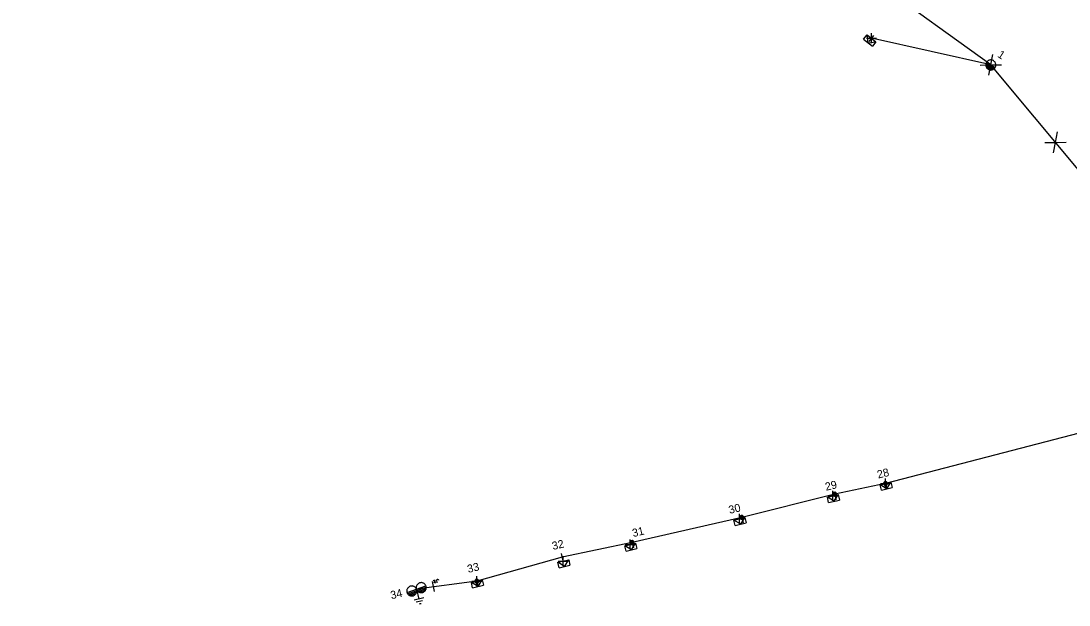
# Model space of a CAD drawing. Extents: x -544780 to -541582, y -1198995 to -1196551.
# Drawn here: x -543114.1 to -542983.2, y -1198227.6 to -1198154.6 of the extents above; entities that cross this region are included whole.
import ezdxf

# ---------------------------------------------------------------- set-up
doc = ezdxf.new("R2010")
doc.units = 0
for name, color, linetype in [('LEGENDY', 7, 'Continuous'), ('Vrstva 1', 7, 'Continuous'), ('Vrstva 13', 7, 'Continuous'), ('Vrstva 14', 7, 'Continuous'), ('Vrstva 15', 7, 'Continuous'), ('Vrstva 18', 7, 'Continuous'), ('Vrstva 2', 7, 'Continuous'), ('Vrstva 31', 7, 'Continuous'), ('Vrstva 34', 7, 'Continuous'), ('Vrstva 54', 7, 'Continuous'), ('Vrstva 9', 7, 'Continuous')]:
    doc.layers.add(name, color=color, linetype=linetype)

# ---------------------------------------------------------------- blocks, each defined once
blk = doc.blocks.new('NN840')
at = {"layer": 'Vrstva 15'}
for points in [[(0, 0.62), (0, -0.63)], [(-0.75, -0.71), (-0.75, -0.66)], [(-0.73, -0.76), (-0.75, -0.71)], [(-0.66, -0.8), (-0.73, -0.76)], [(-0.63, -0.8), (-0.66, -0.8)], [(-0.56, -0.76), (-0.63, -0.8)], [(-0.54, -0.71), (-0.56, -0.76)], [(-0.54, -0.38), (-0.54, -0.71)], [(-0.33, -0.38), (-0.33, -0.8)], [(-0.33, -0.64), (-0.13, -0.38)], [(-0.26, -0.56), (-0.09, -0.8)]]:
    blk.add_lwpolyline(points, dxfattribs=at)
blk = doc.blocks.new('NN800')
at = {"layer": 'Vrstva 1'}
for points in [[(-0.44, 0.44), (0.44, -0.44)], [(-0.44, -0.44), (0.44, 0.44)]]:
    blk.add_lwpolyline(points, dxfattribs=at)
blk = doc.blocks.new('NN630')
at = {"layer": 'Vrstva 9'}
for points in [[(0, -0.7), (-0.7, 0)], [(-0.7, -0.7), (-0.7, 0), (0.7, 0), (0.7, -0.7)], [(-0.7, -0.7), (0.7, -0.7)], [(0, -0.7), (0.7, 0)]]:
    blk.add_lwpolyline(points, dxfattribs=at)
blk = doc.blocks.new('NN810')
at = {"layer": 'Vrstva 14'}
for points in [[(0, -0.64), (0, -1.89)], [(0.63, -1.89), (-0.62, -1.89)], [(0.39, -2.2), (-0.4, -2.2)], [(0, -2.52), (-0.12, -2.52)], [(0.14, -2.52), (0, -2.52)]]:
    blk.add_lwpolyline(points, dxfattribs=at)
blk = doc.blocks.new('NN510')
at = {"layer": 'Vrstva 2'}
blk.add_lwpolyline([(0, 0), (0, 0.94)], dxfattribs=at)
blk = doc.blocks.new('NN450')
at = {"layer": 'Vrstva 2'}
for points in [[(0, 0), (0, 0.07), (-0.01, 0.13), (-0.03, 0.19), (-0.05, 0.25), (-0.08, 0.31), (-0.12, 0.37), (-0.16, 0.42), (-0.21, 0.46), (-0.26, 0.51), (-0.31, 0.54), (-0.37, 0.57), (-0.43, 0.59), (-0.5, 0.61), (-0.56, 0.62), (-0.63, 0.62), (-0.69, 0.62), (-0.75, 0.61), (-0.82, 0.59), (-0.88, 0.57), (-0.94, 0.54), (-0.99, 0.51), (-1.04, 0.46), (-1.09, 0.42), (-1.13, 0.37), (-1.17, 0.31), (-1.2, 0.25), (-1.22, 0.19), (-1.24, 0.13), (-1.25, 0.07), (-1.25, 0), (-1.25, -0.07), (-1.24, -0.13), (-1.22, -0.19), (-1.2, -0.25), (-1.17, -0.31), (-1.13, -0.37), (-1.09, -0.42), (-1.04, -0.46), (-0.99, -0.51), (-0.94, -0.54), (-0.88, -0.57), (-0.82, -0.59), (-0.75, -0.61), (-0.69, -0.62), (-0.62, -0.63), (-0.56, -0.62), (-0.5, -0.61), (-0.43, -0.59), (-0.37, -0.57), (-0.31, -0.54), (-0.26, -0.51), (-0.21, -0.46), (-0.16, -0.42), (-0.12, -0.37), (-0.08, -0.31), (-0.05, -0.25), (-0.03, -0.19), (-0.01, -0.13), (0, -0.07), (0, 0)], [(1.25, 0), (1.25, 0.07), (1.24, 0.13), (1.22, 0.19), (1.2, 0.25), (1.17, 0.31), (1.13, 0.37), (1.09, 0.42), (1.04, 0.46), (0.99, 0.51), (0.94, 0.54), (0.88, 0.57), (0.82, 0.59), (0.75, 0.61), (0.69, 0.62), (0.62, 0.62), (0.56, 0.62), (0.5, 0.61), (0.43, 0.59), (0.37, 0.57), (0.31, 0.54), (0.26, 0.51), (0.21, 0.46), (0.16, 0.42), (0.12, 0.37), (0.08, 0.31), (0.05, 0.25), (0.03, 0.19), (0.01, 0.13), (0, 0.07), (0, 0), (0, -0.07), (0.01, -0.13), (0.03, -0.19), (0.05, -0.25), (0.08, -0.31), (0.12, -0.37), (0.16, -0.42), (0.21, -0.46), (0.26, -0.51), (0.31, -0.54), (0.37, -0.57), (0.43, -0.59), (0.5, -0.61), (0.56, -0.62), (0.63, -0.63), (0.69, -0.62), (0.75, -0.61), (0.82, -0.59), (0.88, -0.57), (0.94, -0.54), (0.99, -0.51), (1.04, -0.46), (1.09, -0.42), (1.13, -0.37), (1.17, -0.31), (1.2, -0.25), (1.22, -0.19), (1.24, -0.13), (1.25, -0.07), (1.25, 0)], [(-1.25, 0), (1.25, 0)], [(-1.23, -0.16), (-0.02, -0.16)], [(-1.16, -0.32), (-0.09, -0.32)], [(-1.03, -0.47), (-0.22, -0.47)], [(0.02, -0.16), (1.23, -0.16)], [(0.09, -0.32), (1.16, -0.32)], [(0.22, -0.47), (1.03, -0.47)]]:
    blk.add_lwpolyline(points, dxfattribs=at)
blk = doc.blocks.new('NN500')
at = {"layer": 'Vrstva 2'}
for points in [[(0, -0.24), (0.02, -0.23), (0.05, -0.23), (0.07, -0.22), (0.09, -0.22), (0.12, -0.2), (0.14, -0.19), (0.16, -0.18), (0.17, -0.16), (0.19, -0.14), (0.2, -0.12), (0.21, -0.1), (0.22, -0.07), (0.23, -0.05), (0.23, -0.02), (0.23, 0), (0.23, 0.02), (0.23, 0.05), (0.22, 0.07), (0.21, 0.1), (0.2, 0.12), (0.19, 0.14), (0.17, 0.16), (0.16, 0.17), (0.14, 0.19), (0.12, 0.2), (0.09, 0.21), (0.07, 0.22), (0.05, 0.23), (0.02, 0.23), (0, 0.23), (-0.03, 0.23), (-0.05, 0.23), (-0.07, 0.22), (-0.1, 0.21), (-0.12, 0.2), (-0.14, 0.19), (-0.16, 0.17), (-0.18, 0.16), (-0.19, 0.14), (-0.2, 0.12), (-0.22, 0.1), (-0.22, 0.07), (-0.23, 0.05), (-0.23, 0.02), (-0.24, 0), (-0.23, -0.02), (-0.23, -0.05), (-0.22, -0.07), (-0.22, -0.1), (-0.2, -0.12), (-0.19, -0.14), (-0.18, -0.16), (-0.16, -0.18), (-0.14, -0.19), (-0.12, -0.2), (-0.1, -0.22), (-0.07, -0.22), (-0.05, -0.23), (-0.03, -0.23), (0, -0.24)], [(0, -0.24), (0.02, -0.23), (0.05, -0.23), (0.07, -0.22), (0.09, -0.22), (0.12, -0.2), (0.14, -0.19), (0.16, -0.18), (0.17, -0.16), (0.19, -0.14), (0.2, -0.12), (0.21, -0.1), (0.22, -0.07), (0.23, -0.05), (0.23, -0.02), (0.23, 0), (0.23, 0.02), (0.23, 0.05), (0.22, 0.07), (0.21, 0.1), (0.2, 0.12), (0.19, 0.14), (0.17, 0.16), (0.16, 0.17), (0.14, 0.19), (0.12, 0.2), (0.09, 0.21), (0.07, 0.22), (0.05, 0.23), (0.02, 0.23), (0, 0.23), (-0.03, 0.23), (-0.05, 0.23), (-0.07, 0.22), (-0.1, 0.21), (-0.12, 0.2), (-0.14, 0.19), (-0.16, 0.17), (-0.18, 0.16), (-0.19, 0.14), (-0.2, 0.12), (-0.22, 0.1), (-0.22, 0.07), (-0.23, 0.05), (-0.23, 0.02), (-0.24, 0), (-0.23, -0.02), (-0.23, -0.05), (-0.22, -0.07), (-0.22, -0.1), (-0.2, -0.12), (-0.19, -0.14), (-0.18, -0.16), (-0.16, -0.18), (-0.14, -0.19), (-0.12, -0.2), (-0.1, -0.22), (-0.07, -0.22), (-0.05, -0.23), (-0.03, -0.23), (0, -0.24)], [(0, -0.21), (0.02, -0.2), (0.04, -0.2), (0.06, -0.2), (0.08, -0.19), (0.1, -0.18), (0.12, -0.17), (0.14, -0.15), (0.15, -0.14), (0.16, -0.12), (0.18, -0.1), (0.19, -0.08), (0.19, -0.06), (0.2, -0.04), (0.2, -0.02), (0.2, 0), (0.2, 0.02), (0.2, 0.04), (0.19, 0.06), (0.19, 0.08), (0.18, 0.1), (0.16, 0.12), (0.15, 0.14), (0.14, 0.15), (0.12, 0.17), (0.1, 0.18), (0.08, 0.19), (0.06, 0.19), (0.04, 0.2), (0.02, 0.2), (0, 0.2), (-0.02, 0.2), (-0.04, 0.2), (-0.06, 0.19), (-0.08, 0.19), (-0.1, 0.18), (-0.12, 0.17), (-0.14, 0.15), (-0.15, 0.14), (-0.17, 0.12), (-0.18, 0.1), (-0.19, 0.08), (-0.2, 0.06), (-0.2, 0.04), (-0.21, 0.02), (-0.21, 0), (-0.21, -0.02), (-0.2, -0.04), (-0.2, -0.06), (-0.19, -0.08), (-0.18, -0.1), (-0.17, -0.12), (-0.15, -0.14), (-0.14, -0.15), (-0.12, -0.17), (-0.1, -0.18), (-0.08, -0.19), (-0.06, -0.2), (-0.04, -0.2), (-0.02, -0.2), (0, -0.21)], [(0, -0.18), (0.02, -0.18), (0.04, -0.17), (0.05, -0.17), (0.07, -0.16), (0.09, -0.15), (0.1, -0.14), (0.12, -0.13), (0.13, -0.12), (0.14, -0.1), (0.15, -0.09), (0.16, -0.07), (0.17, -0.05), (0.17, -0.04), (0.17, -0.02), (0.17, 0), (0.17, 0.02), (0.17, 0.04), (0.17, 0.05), (0.16, 0.07), (0.15, 0.09), (0.14, 0.1), (0.13, 0.12), (0.12, 0.13), (0.1, 0.14), (0.09, 0.15), (0.07, 0.16), (0.05, 0.17), (0.04, 0.17), (0.02, 0.17), (0, 0.18), (-0.02, 0.17), (-0.04, 0.17), (-0.06, 0.17), (-0.07, 0.16), (-0.09, 0.15), (-0.1, 0.14), (-0.12, 0.13), (-0.13, 0.12), (-0.14, 0.1), (-0.15, 0.09), (-0.16, 0.07), (-0.17, 0.05), (-0.17, 0.04), (-0.18, 0.02), (-0.18, 0), (-0.18, -0.02), (-0.17, -0.04), (-0.17, -0.05), (-0.16, -0.07), (-0.15, -0.09), (-0.14, -0.1), (-0.13, -0.12), (-0.12, -0.13), (-0.1, -0.14), (-0.09, -0.15), (-0.07, -0.16), (-0.06, -0.17), (-0.04, -0.17), (-0.02, -0.18), (0, -0.18)], [(0, -0.15), (0.01, -0.15), (0.03, -0.14), (0.04, -0.14), (0.06, -0.13), (0.07, -0.13), (0.08, -0.12), (0.1, -0.11), (0.11, -0.1), (0.12, -0.09), (0.13, -0.07), (0.13, -0.06), (0.14, -0.05), (0.14, -0.03), (0.14, -0.02), (0.14, 0), (0.14, 0.01), (0.14, 0.03), (0.14, 0.04), (0.13, 0.06), (0.13, 0.07), (0.12, 0.09), (0.11, 0.1), (0.1, 0.11), (0.08, 0.12), (0.07, 0.13), (0.06, 0.13), (0.04, 0.14), (0.03, 0.14), (0.01, 0.14), (0, 0.15), (-0.02, 0.14), (-0.03, 0.14), (-0.05, 0.14), (-0.06, 0.13), (-0.07, 0.13), (-0.09, 0.12), (-0.1, 0.11), (-0.11, 0.1), (-0.12, 0.09), (-0.13, 0.07), (-0.13, 0.06), (-0.14, 0.04), (-0.14, 0.03), (-0.15, 0.01), (-0.15, 0), (-0.15, -0.02), (-0.14, -0.03), (-0.14, -0.05), (-0.13, -0.06), (-0.13, -0.07), (-0.12, -0.09), (-0.11, -0.1), (-0.1, -0.11), (-0.09, -0.12), (-0.07, -0.13), (-0.06, -0.13), (-0.05, -0.14), (-0.03, -0.14), (-0.02, -0.15), (0, -0.15)], [(0, -0.12), (0.01, -0.12), (0.02, -0.11), (0.03, -0.11), (0.05, -0.11), (0.06, -0.1), (0.07, -0.09), (0.08, -0.09), (0.09, -0.08), (0.09, -0.07), (0.1, -0.06), (0.11, -0.05), (0.11, -0.04), (0.11, -0.02), (0.11, -0.01), (0.12, 0), (0.11, 0.01), (0.11, 0.02), (0.11, 0.04), (0.11, 0.05), (0.1, 0.06), (0.09, 0.07), (0.09, 0.08), (0.08, 0.09), (0.07, 0.09), (0.06, 0.1), (0.05, 0.11), (0.03, 0.11), (0.02, 0.11), (0.01, 0.12), (0, 0.12), (-0.01, 0.12), (-0.03, 0.11), (-0.04, 0.11), (-0.05, 0.11), (-0.06, 0.1), (-0.07, 0.09), (-0.08, 0.09), (-0.09, 0.08), (-0.1, 0.07), (-0.1, 0.06), (-0.11, 0.05), (-0.11, 0.04), (-0.12, 0.02), (-0.12, 0.01), (-0.12, 0), (-0.12, -0.01), (-0.12, -0.02), (-0.11, -0.04), (-0.11, -0.05), (-0.1, -0.06), (-0.1, -0.07), (-0.09, -0.08), (-0.08, -0.09), (-0.07, -0.09), (-0.06, -0.1), (-0.05, -0.11), (-0.04, -0.11), (-0.03, -0.11), (-0.01, -0.12), (0, -0.12)], [(0, -0.09), (0.01, -0.09), (0.02, -0.09), (0.03, -0.08), (0.03, -0.08), (0.04, -0.08), (0.05, -0.07), (0.06, -0.07), (0.06, -0.06), (0.07, -0.05), (0.07, -0.04), (0.08, -0.04), (0.08, -0.03), (0.08, -0.02), (0.09, -0.01), (0.09, 0), (0.09, 0.01), (0.08, 0.02), (0.08, 0.03), (0.08, 0.03), (0.07, 0.04), (0.07, 0.05), (0.06, 0.06), (0.06, 0.06), (0.05, 0.07), (0.04, 0.07), (0.03, 0.08), (0.03, 0.08), (0.02, 0.08), (0.01, 0.09), (0, 0.09), (-0.01, 0.09), (-0.02, 0.08), (-0.03, 0.08), (-0.04, 0.08), (-0.04, 0.07), (-0.05, 0.07), (-0.06, 0.06), (-0.07, 0.06), (-0.07, 0.05), (-0.08, 0.04), (-0.08, 0.03), (-0.08, 0.03), (-0.09, 0.02), (-0.09, 0.01), (-0.09, 0), (-0.09, -0.01), (-0.09, -0.02), (-0.08, -0.03), (-0.08, -0.04), (-0.08, -0.04), (-0.07, -0.05), (-0.07, -0.06), (-0.06, -0.07), (-0.05, -0.07), (-0.04, -0.08), (-0.04, -0.08), (-0.03, -0.08), (-0.02, -0.09), (-0.01, -0.09), (0, -0.09)], [(0, -0.06), (0, -0.06), (0.01, -0.06), (0.02, -0.05), (0.02, -0.05), (0.03, -0.05), (0.03, -0.05), (0.04, -0.04), (0.04, -0.04), (0.05, -0.03), (0.05, -0.03), (0.05, -0.02), (0.05, -0.02), (0.05, -0.01), (0.06, -0.01), (0.06, 0), (0.06, 0.01), (0.05, 0.01), (0.05, 0.02), (0.05, 0.02), (0.05, 0.03), (0.05, 0.03), (0.04, 0.04), (0.04, 0.04), (0.03, 0.05), (0.03, 0.05), (0.02, 0.05), (0.02, 0.05), (0.01, 0.06), (0, 0.06), (0, 0.06), (-0.01, 0.06), (-0.01, 0.06), (-0.02, 0.05), (-0.02, 0.05), (-0.03, 0.05), (-0.03, 0.05), (-0.04, 0.04), (-0.04, 0.04), (-0.05, 0.03), (-0.05, 0.03), (-0.05, 0.02), (-0.06, 0.02), (-0.06, 0.01), (-0.06, 0.01), (-0.06, 0), (-0.06, -0.01), (-0.06, -0.01), (-0.06, -0.02), (-0.05, -0.02), (-0.05, -0.03), (-0.05, -0.03), (-0.04, -0.04), (-0.04, -0.04), (-0.03, -0.05), (-0.03, -0.05), (-0.02, -0.05), (-0.02, -0.05), (-0.01, -0.06), (-0.01, -0.06), (0, -0.06)], [(0, -0.03), (0, -0.03), (0, -0.03), (0.01, -0.03), (0.01, -0.03), (0.01, -0.02), (0.02, -0.02), (0.02, -0.02), (0.02, -0.02), (0.02, -0.02), (0.02, -0.01), (0.02, -0.01), (0.03, -0.01), (0.03, -0.01), (0.03, 0), (0.03, 0), (0.03, 0), (0.03, 0.01), (0.03, 0.01), (0.02, 0.01), (0.02, 0.01), (0.02, 0.02), (0.02, 0.02), (0.02, 0.02), (0.02, 0.02), (0.01, 0.02), (0.01, 0.02), (0.01, 0.03), (0, 0.03), (0, 0.03), (0, 0.03), (0, 0.03), (-0.01, 0.03), (-0.01, 0.03), (-0.01, 0.02), (-0.02, 0.02), (-0.02, 0.02), (-0.02, 0.02), (-0.02, 0.02), (-0.02, 0.02), (-0.03, 0.01), (-0.03, 0.01), (-0.03, 0.01), (-0.03, 0.01), (-0.03, 0), (-0.03, 0), (-0.03, 0), (-0.03, -0.01), (-0.03, -0.01), (-0.03, -0.01), (-0.03, -0.01), (-0.02, -0.02), (-0.02, -0.02), (-0.02, -0.02), (-0.02, -0.02), (-0.02, -0.02), (-0.01, -0.03), (-0.01, -0.03), (-0.01, -0.03), (0, -0.03), (0, -0.03)], [(0.23, 0), (0.7, 0)]]:
    blk.add_lwpolyline(points, dxfattribs=at)
blk = doc.blocks.new('NN440')
at = {"layer": 'Vrstva 2'}
for points in [[(0.63, 0), (0.63, 0.06), (0.62, 0.13), (0.6, 0.19), (0.58, 0.25), (0.55, 0.31), (0.51, 0.37), (0.47, 0.42), (0.42, 0.46), (0.37, 0.51), (0.32, 0.54), (0.26, 0.57), (0.2, 0.59), (0.13, 0.61), (0.07, 0.62), (0, 0.63), (-0.06, 0.62), (-0.13, 0.61), (-0.19, 0.59), (-0.26, 0.57), (-0.31, 0.54), (-0.37, 0.51), (-0.42, 0.46), (-0.47, 0.42), (-0.51, 0.37), (-0.54, 0.31), (-0.57, 0.25), (-0.6, 0.19), (-0.62, 0.13), (-0.63, 0.06), (-0.63, 0), (-0.63, -0.07), (-0.62, -0.14), (-0.6, -0.2), (-0.57, -0.26), (-0.54, -0.32), (-0.51, -0.37), (-0.47, -0.43), (-0.42, -0.47), (-0.37, -0.51), (-0.31, -0.55), (-0.26, -0.58), (-0.19, -0.6), (-0.13, -0.62), (-0.06, -0.63), (0, -0.63), (0.07, -0.63), (0.13, -0.62), (0.2, -0.6), (0.26, -0.58), (0.32, -0.55), (0.37, -0.51), (0.42, -0.47), (0.47, -0.43), (0.51, -0.37), (0.55, -0.32), (0.58, -0.26), (0.6, -0.2), (0.62, -0.14), (0.63, -0.07), (0.63, 0)], [(-0.63, 0), (0.63, 0)], [(-0.6, -0.18), (0.57, -0.18)], [(-0.51, -0.32), (0.5, -0.32)], [(-0.37, -0.47), (0.35, -0.47)]]:
    blk.add_lwpolyline(points, dxfattribs=at)

msp = doc.modelspace()

# ---------------------------------------------------------------- linework, layer by layer
at = {"layer": 'LEGENDY'}
for points in [[(-542993.23, -1198161.4), (-542992.97, -1198160.1), (-542992.7, -1198158.8)], [(-542994.29, -1198160.12), (-542992.97, -1198160.1), (-542991.64, -1198160.07)], [(-542985.15, -1198171.08), (-542984.89, -1198169.78), (-542984.63, -1198168.48)], [(-542986.22, -1198169.81), (-542984.89, -1198169.78), (-542983.56, -1198169.75)]]:
    msp.add_lwpolyline(points, dxfattribs=at)
at = {"layer": 'Vrstva 1'}
for points in [[(-542976.81, -1198179.45), (-542992.97, -1198160.1), (-543021.7, -1198139.37), (-543048.73, -1198119.86), (-543073.03, -1198102.33), (-543093.82, -1198087.11), (-543114.12, -1198071.67)], [(-542956, -1198198.44), (-542981.94, -1198206.13), (-543006.12, -1198212.41), (-543012.46, -1198213.75), (-543024.08, -1198216.65), (-543037.78, -1198219.79), (-543046.51, -1198221.61), (-543057.18, -1198224.62), (-543064.71, -1198225.64)]]:
    msp.add_lwpolyline(points, dxfattribs=at)
at = {"layer": 'Vrstva 54'}
for points in [[(-542992.97, -1198160.1), (-543007.89, -1198156.77), (-543007.89, -1198156.77)], [(-543012.46, -1198213.75), (-543012.72, -1198213.96)], [(-543024.37, -1198216.82), (-543024.08, -1198216.65)], [(-543037.78, -1198219.79), (-543038.02, -1198220.04)], [(-543046.51, -1198221.61), (-543046.51, -1198221.61), (-543046.38, -1198222.11)]]:
    msp.add_lwpolyline(points, dxfattribs=at)

# ---------------------------------------------------------------- block references
at = {"layer": 'Vrstva 13'}
for name, p, rotation in [('NN510', (-543007.61, -1198156.43), 142.06473616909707), ('NN440', (-542992.97, -1198160.1), -32.32653613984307), ('NN500', (-543006.12, -1198212.41), -76.63699994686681), ('NN500', (-543012.46, -1198213.75), -76.63699994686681), ('NN500', (-543024.08, -1198216.65), -76.52400003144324), ('NN500', (-543037.78, -1198219.79), -76.50600003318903), ('NN510', (-543046.63, -1198221.15), -166.9681388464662), ('NN500', (-543057.18, -1198224.62), -76.44400008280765), ('NN450', (-543064.71, -1198225.64), 19.507056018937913)]:
    msp.add_blockref(name, p, dxfattribs=dict(at, rotation=rotation))
at = {"layer": 'Vrstva 15', "rotation": 13.556322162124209}
msp.add_blockref('NN810', (-543064.86, -1198225.02), dxfattribs=at)
at = {"layer": 'Vrstva 18', "rotation": -169.86070011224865}
msp.add_blockref('NN840', (-543062.59, -1198225.29), dxfattribs=at)
at = {"layer": 'Vrstva 31'}
for p, rotation in [((-543007.88, -1198156.77), -37.93526383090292), ((-543006.12, -1198212.4), 13.505858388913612), ((-543012.71, -1198213.96), 13.363030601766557), ((-543024.37, -1198216.82), 13.475580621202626), ((-543038.02, -1198220.04), 13.49409176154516), ((-543046.38, -1198222.11), 13.03186102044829), ((-543057.18, -1198224.62), 13.556322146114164)]:
    msp.add_blockref('NN630', p, dxfattribs=dict(at, rotation=rotation))
at = {"layer": 'Vrstva 34', "rotation": 45}
for p in [(-543007.88, -1198156.77), (-543006.12, -1198212.4), (-543012.71, -1198213.96), (-543024.37, -1198216.82), (-543038.02, -1198220.04), (-543046.38, -1198222.11), (-543057.18, -1198224.62)]:
    msp.add_blockref('NN800', p, dxfattribs=at)

# ---------------------------------------------------------------- texts
at = {"layer": 'Vrstva 14'}
for s, rotation, p in [('1', 327.673, (-542992.22, -1198159.05)), ('28', 13.506, (-543007.04, -1198211.8)), ('29', 13.363, (-543013.55, -1198213.33)), ('30', 13.476, (-543025.59, -1198216.22)), ('31', 13.494, (-543037.64, -1198219.12)), ('32', 13.032, (-543047.66, -1198220.73)), ('33', 13.556, (-543058.24, -1198223.6)), ('34', 13.556, (-543067.84, -1198226.89))]:
    msp.add_text(s, height=1, rotation=rotation, dxfattribs=at).set_placement(p)

doc.saveas('drawing.dxf')
